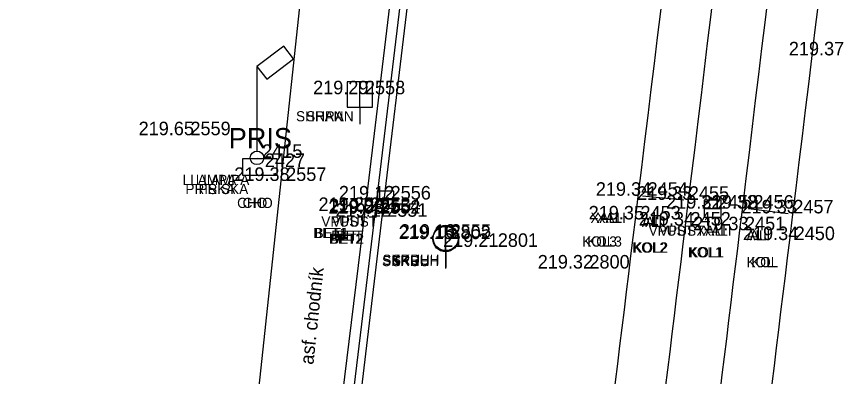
# Model space of a CAD drawing. Extents: x -471047 to -470889, y -1102859 to -1102000.
# Drawn here: x -470952.41 to -470928.21, y -1102194.89 to -1102184.25 of the extents above; entities that cross this region are included whole.
import ezdxf

# ---------------------------------------------------------------- set-up
doc = ezdxf.new("R2010")
doc.units = 0
for name, color, linetype in [('Vrstva 1', 7, 'Continuous'), ('Vrstva 22', 7, 'Continuous'), ('Vrstva 23', 7, 'Continuous'), ('Vrstva 25', 7, 'Continuous'), ('Vrstva 29', 7, 'Continuous'), ('Vrstva 30', 7, 'Continuous'), ('Vrstva 34', 7, 'Continuous'), ('Vrstva 35', 7, 'Continuous'), ('Vrstva 36', 7, 'Continuous'), ('Vrstva 38', 7, 'Continuous'), ('Vrstva 5', 7, 'Continuous'), ('Vrstva 7', 7, 'Continuous'), ('Vrstva 8', 7, 'Continuous')]:
    doc.layers.add(name, color=color, linetype=linetype)

msp = doc.modelspace()

# ---------------------------------------------------------------- linework, layer by layer
at = {"layer": 'Vrstva 1'}
for points in [[(-471040.344, -1102858.385), (-471031.676, -1102846.187), (-471026.357, -1102838.629), (-471023.212, -1102833.975), (-471019.21, -1102827.465), (-471016.861, -1102823.272), (-471013.099, -1102815.912), (-471010.824, -1102810.955), (-471007.329, -1102802.292), (-471005.34, -1102796.515), (-471002.842, -1102787.838), (-471001.3, -1102780.997), (-471000.19, -1102774.713), (-470999.247, -1102768.204), (-470998.794, -1102764.784), (-470997.199, -1102751.812), (-470994.899, -1102732.807), (-470992.551, -1102713.262), (-470990.326, -1102694.887), (-470988.122, -1102676.57), (-470985.812, -1102657.305), (-470983.537, -1102638.407), (-470981.386, -1102620.622), (-470979.843, -1102608.014), (-470976.377, -1102579.253), (-470972.945, -1102550.69), (-470970.475, -1102530.206), (-470967.905, -1102508.801), (-470965.053, -1102485.131), (-470962.734, -1102465.9), (-470960.173, -1102444.812), (-470957.795, -1102425.103), (-470954.965, -1102401.839), (-470953.834, -1102392.574), (-470952.33, -1102379.985), (-470950.744, -1102366.853), (-470948.978, -1102352.106), (-470947.037, -1102335.844), (-470944.949, -1102318.462), (-470944.013, -1102310.745), (-470942.39, -1102297.267), (-470939.519, -1102273.45), (-470937.593, -1102257.43), (-470936.064, -1102244.81), (-470934.114, -1102228.634), (-470931.621, -1102207.856), (-470929.536, -1102190.857), (-470926.572, -1102166.31), (-470924.91, -1102152.663), (-470923.413, -1102140.333), (-470921.923, -1102127.669), (-470921.155, -1102120.084), (-470920.446, -1102109.574), (-470919.912, -1102099.137), (-470919.63, -1102088.981), (-470919.523, -1102081.193), (-470919.563, -1102070.395), (-470919.714, -1102064.236), (-470920.134, -1102054.704), (-470920.462, -1102047.615), (-470920.599, -1102044.52), (-470920.743, -1102041.873), (-470921.125, -1102034.455), (-470921.774, -1102030.337), (-470922.418, -1102027.787), (-470923.734, -1102023.93), (-470924.872, -1102021.434), (-470926.752, -1102018.182), (-470927.953, -1102016.45), (-470929.616, -1102014.424), (-470932.252, -1102011.756), (-470935.111, -1102009.425), (-470938.391, -1102007.371), (-470942.651, -1102005.401)], [(-471041.328, -1102857.18), (-471032.144, -1102844.242), (-471027.583, -1102837.763), (-471024.388, -1102833.028), (-471020.451, -1102826.6), (-471018.089, -1102822.378), (-471014.542, -1102815.445), (-471012.233, -1102810.418), (-471009.247, -1102803.108), (-471006.795, -1102796.098), (-471004.315, -1102787.532), (-471002.782, -1102780.723), (-471001.674, -1102774.458), (-471000.75, -1102768.095), (-471000.28, -1102764.601), (-470998.692, -1102751.741), (-470996.378, -1102732.635), (-470994.028, -1102713.058), (-470991.808, -1102694.749), (-470989.616, -1102676.447), (-470987.284, -1102657.013), (-470985.031, -1102638.272), (-470982.87, -1102620.431), (-470981.334, -1102607.933), (-470977.881, -1102579.263), (-470974.429, -1102550.492), (-470971.964, -1102530.054), (-470969.391, -1102508.607), (-470966.54, -1102484.984), (-470964.231, -1102465.853), (-470961.679, -1102444.752), (-470959.304, -1102425.078), (-470956.455, -1102401.634), (-470955.339, -1102392.489), (-470953.812, -1102379.71), (-470952.249, -1102366.808), (-470950.479, -1102352.023), (-470948.536, -1102335.868), (-470946.426, -1102318.233), (-470945.493, -1102310.531), (-470943.864, -1102297.013), (-470940.984, -1102273.071), (-470939.078, -1102257.195), (-470937.559, -1102244.684), (-470935.592, -1102228.353), (-470933.101, -1102207.653), (-470931.011, -1102190.57), (-470928.046, -1102166.021), (-470926.409, -1102152.578), (-470924.898, -1102140.121), (-470923.427, -1102127.544), (-470922.647, -1102119.826), (-470921.919, -1102109.229), (-470921.42, -1102099.134), (-470921.127, -1102089.016), (-470921.023, -1102081.453), (-470921.061, -1102070.468), (-470921.209, -1102064.314), (-470921.666, -1102053.966), (-470922.156, -1102043.345), (-470922.299, -1102039.934), (-470922.637, -1102034.36), (-470923.091, -1102031.241), (-470923.847, -1102028.247), (-470925.083, -1102024.594), (-470926.222, -1102022.086), (-470928.04, -1102018.943), (-470929.138, -1102017.357), (-470930.929, -1102015.175), (-470933.062, -1102013.049), (-470936.379, -1102010.368), (-470939.169, -1102008.662), (-470942.899, -1102006.906), (-470945.661, -1102005.908)], [(-471043.557, -1102855.955), (-471035.129, -1102844.026), (-471029.872, -1102836.499), (-471026.577, -1102831.578), (-471022.675, -1102825.415), (-471020.123, -1102821.053), (-471016.667, -1102814.59), (-471014.208, -1102809.45), (-471011.177, -1102802.451), (-471008.55, -1102795.333), (-471006.082, -1102787.209), (-471004.464, -1102780.376), (-471003.265, -1102774.167), (-471002.327, -1102767.948), (-471001.636, -1102762.527), (-471000.297, -1102751.605), (-470997.959, -1102732.524), (-470995.602, -1102712.802), (-470993.412, -1102694.623), (-470991.21, -1102676.17), (-470988.891, -1102656.857), (-470986.625, -1102638.083), (-470984.455, -1102620.195), (-470982.936, -1102607.733), (-470979.497, -1102579.223), (-470976.023, -1102550.279), (-470973.554, -1102529.822), (-470970.991, -1102508.497), (-470968.146, -1102484.787), (-470965.835, -1102465.72), (-470963.284, -1102444.529), (-470960.91, -1102424.942), (-470958.043, -1102401.343), (-470956.946, -1102392.356), (-470955.396, -1102379.408), (-470953.851, -1102366.636), (-470952.049, -1102351.733), (-470950.124, -1102335.611), (-470948.034, -1102318.083), (-470947.094, -1102310.328), (-470945.421, -1102296.51), (-470942.58, -1102272.848), (-470940.675, -1102256.948), (-470939.176, -1102244.526), (-470937.187, -1102228.174), (-470934.708, -1102207.467), (-470932.621, -1102190.433), (-470929.634, -1102165.778), (-470928.004, -1102152.415), (-470926.45, -1102139.595), (-470925.003, -1102127.418), (-470924.249, -1102119.695), (-470923.515, -1102109.093), (-470923.018, -1102099.069), (-470922.711, -1102088.911), (-470922.643, -1102081.356), (-470922.797, -1102070.414), (-470923.018, -1102064.454), (-470923.52, -1102053.203), (-470923.823, -1102047.529), (-470924.123, -1102041.506), (-470924.462, -1102037.486), (-470924.934, -1102031.904), (-470925.664, -1102028.672), (-470926.771, -1102025.506), (-470927.959, -1102022.914), (-470929.674, -1102020.028), (-470930.76, -1102018.498), (-470932.447, -1102016.478), (-470935.215, -1102013.816), (-470937.644, -1102011.98), (-470940.381, -1102010.371), (-470943.968, -1102008.669), (-470947.145, -1102007.524), (-470950.874, -1102006.74)], [(-471044.756, -1102855.056), (-471036.376, -1102843.177), (-471031.167, -1102835.741), (-471027.859, -1102830.8), (-471023.934, -1102824.593), (-471021.43, -1102820.312), (-471018.011, -1102813.91), (-471015.536, -1102808.75), (-471012.578, -1102801.897), (-471009.95, -1102794.77), (-471007.561, -1102786.914), (-471005.936, -1102780.074), (-471004.727, -1102773.818), (-471003.828, -1102767.827), (-471003.121, -1102762.345), (-471001.787, -1102751.467), (-470999.446, -1102732.348), (-470997.073, -1102712.539), (-470994.902, -1102694.521), (-470992.696, -1102676.023), (-470990.376, -1102656.68), (-470988.131, -1102638.071), (-470985.947, -1102620.018), (-470984.417, -1102607.512), (-470980.993, -1102579.08), (-470977.514, -1102550.137), (-470975.048, -1102529.649), (-470972.488, -1102508.37), (-470969.618, -1102484.508), (-470967.34, -1102465.669), (-470964.767, -1102444.39), (-470962.402, -1102424.781), (-470959.534, -1102401.193), (-470958.432, -1102392.151), (-470956.883, -1102379.208), (-470955.335, -1102366.424), (-470953.535, -1102351.506), (-470951.606, -1102335.399), (-470949.519, -1102317.94), (-470948.575, -1102310.159), (-470946.889, -1102296.144), (-470944.056, -1102272.618), (-470942.139, -1102256.659), (-470940.657, -1102244.341), (-470938.638, -1102227.749), (-470936.19, -1102207.298), (-470934.102, -1102190.255), (-470931.124, -1102165.639), (-470929.492, -1102152.254), (-470927.915, -1102139.252), (-470926.46, -1102127.103), (-470925.74, -1102119.604), (-470925.012, -1102108.913), (-470924.523, -1102099.054), (-470924.217, -1102088.866), (-470924.148, -1102081.334), (-470924.301, -1102070.391), (-470924.518, -1102064.43), (-470924.97, -1102054.435), (-470925.588, -1102041.569), (-470925.963, -1102035.313), (-470926.405, -1102032.225), (-470927.078, -1102029.198), (-470928.123, -1102026.148), (-470929.318, -1102023.558), (-470930.84, -1102020.97), (-470931.868, -1102019.515), (-470933.443, -1102017.605), (-470936.26, -1102014.885), (-470938.429, -1102013.255), (-470941.213, -1102011.639), (-470944.847, -1102009.927), (-470947.723, -1102008.912), (-470951.444, -1102008.161), (-470954.511, -1102007.931), (-470957.895, -1102008.041)]]:
    msp.add_spline(points, degree=3, dxfattribs=at)
at = {"layer": 'Vrstva 23'}
for p, q in [((-470944.499, -1102185.125), (-470945.294, -1102185.73)), ((-470944.209, -1102185.502), (-470944.499, -1102185.125)), ((-470945.006, -1102186.108), (-470944.209, -1102185.502)), ((-470945.294, -1102185.73), (-470945.294, -1102188.23)), ((-470945.294, -1102185.73), (-470945.006, -1102186.108))]:
    msp.add_line(p, q, dxfattribs=at)
msp.add_lwpolyline([(-470945.709, -1102188.451), (-470944.709, -1102188.451), (-470944.709, -1102188.951), (-470945.709, -1102188.951)], close=True, dxfattribs=at)
msp.add_circle((-470945.294, -1102188.43), 0.2, dxfattribs=at)
at = {"layer": 'Vrstva 25'}
for p, q in [((-470941.743, -1102189.411), (-470941.743, -1102189.911)), ((-470941.243, -1102189.411), (-470941.743, -1102189.411)), ((-470941.243, -1102189.911), (-470941.243, -1102189.411)), ((-470941.743, -1102189.661), (-470941.243, -1102189.661)), ((-470932.064, -1102189.677), (-470932.064, -1102190.177)), ((-470931.564, -1102189.677), (-470932.064, -1102189.677)), ((-470931.564, -1102190.177), (-470931.564, -1102189.677)), ((-470941.743, -1102189.911), (-470941.243, -1102189.911)), ((-470932.064, -1102189.927), (-470931.564, -1102189.927)), ((-470932.064, -1102190.177), (-470931.564, -1102190.177)), ((-470939.716, -1102191.204), (-470939.716, -1102190.454)), ((-470939.71, -1102191.17), (-470939.71, -1102190.42)), ((-470939.716, -1102191.204), (-470939.716, -1102191.704)), ((-470939.71, -1102191.17), (-470939.71, -1102191.67))]:
    msp.add_line(p, q, dxfattribs=at)
for centre in [(-470939.716, -1102190.829), (-470939.71, -1102190.795)]:
    msp.add_circle(centre, 0.375, dxfattribs=at)
at = {"layer": 'Vrstva 29'}
for p, q in [((-470933.889, -1102189.552), (-470932.674, -1102189.674)), ((-470930.755, -1102189.927), (-470929.58, -1102190.073))]:
    msp.add_line(p, q, dxfattribs=at)
at = {"layer": 'Vrstva 30'}
for p, q in [((-470942.628, -1102186.18), (-470942.628, -1102186.93)), ((-470941.878, -1102186.18), (-470942.628, -1102186.18)), ((-470942.253, -1102186.93), (-470942.253, -1102186.18)), ((-470941.878, -1102186.93), (-470941.878, -1102186.18)), ((-470942.628, -1102186.93), (-470941.878, -1102186.93)), ((-470942.253, -1102186.93), (-470942.253, -1102187.43))]:
    msp.add_line(p, q, dxfattribs=at)
at = {"layer": 'Vrstva 34'}
for p, q in [((-470942.25, -1102186.55), (-470942.25, -1102186.55)), ((-470947.41, -1102187.76), (-470947.41, -1102187.76)), ((-470945.29, -1102188.43), (-470945.29, -1102188.43)), ((-470945.21, -1102188.7), (-470945.21, -1102188.7)), ((-470944.58, -1102189.11), (-470944.58, -1102189.11)), ((-470933.89, -1102189.55), (-470933.89, -1102189.55)), ((-470941.49, -1102189.66), (-470941.49, -1102189.66)), ((-470932.67, -1102189.67), (-470932.67, -1102189.67)), ((-470942.09, -1102190), (-470942.09, -1102190)), ((-470941.8, -1102190.04), (-470941.8, -1102190.04)), ((-470931.81, -1102189.93), (-470931.81, -1102189.93)), ((-470930.76, -1102189.93), (-470930.76, -1102189.93)), ((-470941.8, -1102190.08), (-470941.8, -1102190.08)), ((-470941.59, -1102190.17), (-470941.59, -1102190.17)), ((-470934.1, -1102190.25), (-470934.1, -1102190.25)), ((-470929.58, -1102190.07), (-470929.58, -1102190.07)), ((-470932.62, -1102190.43), (-470932.62, -1102190.43)), ((-470939.71, -1102190.79), (-470939.71, -1102190.79)), ((-470931.01, -1102190.57), (-470931.01, -1102190.57)), ((-470939.72, -1102190.83), (-470939.72, -1102190.83)), ((-470929.54, -1102190.86), (-470929.54, -1102190.86)), ((-470938.32, -1102191.06), (-470938.32, -1102191.06)), ((-470935.61, -1102191.7), (-470935.61, -1102191.7))]:
    msp.add_line(p, q, dxfattribs=at)
at = {"layer": 'Vrstva 5'}
for p, q in [((-470941.593, -1102190.169), (-470939.528, -1102173.017)), ((-470942.757, -1102199.889), (-470941.593, -1102190.169))]:
    msp.add_line(p, q, dxfattribs=at)
at = {"layer": 'Vrstva 7'}
for p, q in [((-470942.095, -1102190.004), (-470940.068, -1102173.092)), ((-470943.316, -1102199.942), (-470942.095, -1102190.004))]:
    msp.add_line(p, q, dxfattribs=at)
at = {"layer": 'Vrstva 8'}
for p, q in [((-470944.578, -1102189.112), (-470942.836, -1102172.754)), ((-470941.803, -1102190.081), (-470939.723, -1102172.99)), ((-470945.712, -1102199.631), (-470944.578, -1102189.112)), ((-470942.971, -1102199.876), (-470941.803, -1102190.081))]:
    msp.add_line(p, q, dxfattribs=at)

# ---------------------------------------------------------------- texts
at = {"layer": 'Vrstva 22'}
msp.add_text('asf. chodník', height=0.4, rotation=83.8476, dxfattribs=at).set_placement((-470943.627, -1102194.552))
at = {"layer": 'Vrstva 23'}
msp.add_text('PRIS', height=0.6, dxfattribs=at).set_placement((-470946.13, -1102188.148))
at = {"layer": 'Vrstva 35'}
for s, p in [('SHRAN', (-470944.139, -1102187.35)), ('SHRAN', (-470943.839, -1102187.35)), ('LLAMPA', (-470947.49, -1102189.23)), ('LLAMPA', (-470947.104, -1102189.23)), ('PRISKA', (-470947.41, -1102189.5)), ('PRISKA', (-470947.024, -1102189.5)), ('CHO', (-470945.881, -1102189.91)), ('CHO', (-470945.719, -1102189.91)), ('XALI', (-470935.428, -1102190.35)), ('XALI', (-470935.254, -1102190.35)), ('VPUST', (-470943.39, -1102190.46)), ('VPUST', (-470943.079, -1102190.46)), ('ALI', (-470933.908, -1102190.47)), ('ALI', (-470933.809, -1102190.47)), ('BET1', (-470943.632, -1102190.8)), ('BET1', (-470943.59, -1102190.8)), ('VPUST', (-470933.71, -1102190.73)), ('VPUST', (-470933.399, -1102190.73)), ('XALI', (-470932.298, -1102190.73)), ('XALI', (-470932.124, -1102190.73)), ('BET2', (-470943.165, -1102190.97)), ('BET2', (-470943.131, -1102190.97)), ('BET', (-470943.1, -1102190.88)), ('BET', (-470942.939, -1102190.88)), ('KOL3', (-470935.675, -1102191.05)), ('KOL3', (-470935.528, -1102191.05)), ('ALI', (-470930.818, -1102190.87)), ('ALI', (-470930.719, -1102190.87)), ('KOL2', (-470934.195, -1102191.23)), ('KOL2', (-470934.161, -1102191.23)), ('KOL1', (-470932.552, -1102191.37)), ('KOL1', (-470932.51, -1102191.37)), ('SKRUH', (-470941.595, -1102191.63)), ('SKRUH', (-470941.585, -1102191.59)), ('SKRUH', (-470941.309, -1102191.63)), ('SKRUH', (-470941.299, -1102191.59)), ('KOL', (-470930.815, -1102191.66)), ('KOL', (-470930.679, -1102191.66))]:
    msp.add_text(s, height=0.3, dxfattribs=at).set_placement(p)
at = {"layer": 'Vrstva 36'}
for s, p in [(' 2558', (-470942.25, -1102186.55)), (' 2559', (-470947.41, -1102187.76)), (' 2415', (-470945.29, -1102188.43)), (' 2427', (-470945.21, -1102188.7)), (' 2557', (-470944.58, -1102189.11)), (' 2556', (-470941.49, -1102189.66)), (' 2454', (-470933.89, -1102189.55)), (' 2455', (-470932.67, -1102189.67)), (' 2458', (-470931.81, -1102189.93)), (' 2456', (-470930.76, -1102189.93)), (' 2553', (-470942.09, -1102190)), (' 2554', (-470941.8, -1102190.04)), (' 2552', (-470941.8, -1102190.08)), (' 2551', (-470941.59, -1102190.17)), (' 2457', (-470929.58, -1102190.07)), (' 2453', (-470934.1, -1102190.25)), (' 2452', (-470932.62, -1102190.43)), (' 2451', (-470931.01, -1102190.57)), (' 2802', (-470939.72, -1102190.83)), (' 2555', (-470939.71, -1102190.79)), (' 2450', (-470929.54, -1102190.86)), (' 2801', (-470938.32, -1102191.06)), (' 2800', (-470935.61, -1102191.7))]:
    msp.add_text(s, height=0.4, dxfattribs=at).set_placement(p)
at = {"layer": 'Vrstva 38'}
for s, p in [('219.37 ', (-470929.563, -1102185.4)), ('219.29 ', (-470943.634, -1102186.55)), ('219.65 ', (-470948.794, -1102187.76)), ('219.38 ', (-470945.964, -1102189.11)), ('219.12 ', (-470942.871, -1102189.66)), ('219.34 ', (-470935.272, -1102189.55)), ('219.33 ', (-470934.053, -1102189.67)), ('219.32 ', (-470933.191, -1102189.93)), ('219.32 ', (-470932.141, -1102189.93)), ('219.29 ', (-470943.474, -1102190)), ('219.08 ', (-470943.184, -1102190.08)), ('219.26 ', (-470943.16, -1102190.04)), ('219.12 ', (-470942.971, -1102190.17)), ('219.33 ', (-470930.963, -1102190.07)), ('219.35 ', (-470935.484, -1102190.25)), ('219.34 ', (-470934.002, -1102190.43)), ('219.33 ', (-470932.393, -1102190.57)), ('219.15 ', (-470941.104, -1102190.83)), ('219.16 ', (-470941.07, -1102190.79)), ('219.34 ', (-470930.922, -1102190.86)), ('219.21 ', (-470939.79, -1102191.06)), ('219.32 ', (-470936.991, -1102191.7))]:
    msp.add_text(s, height=0.4, dxfattribs=at).set_placement(p)

doc.saveas('drawing.dxf')
